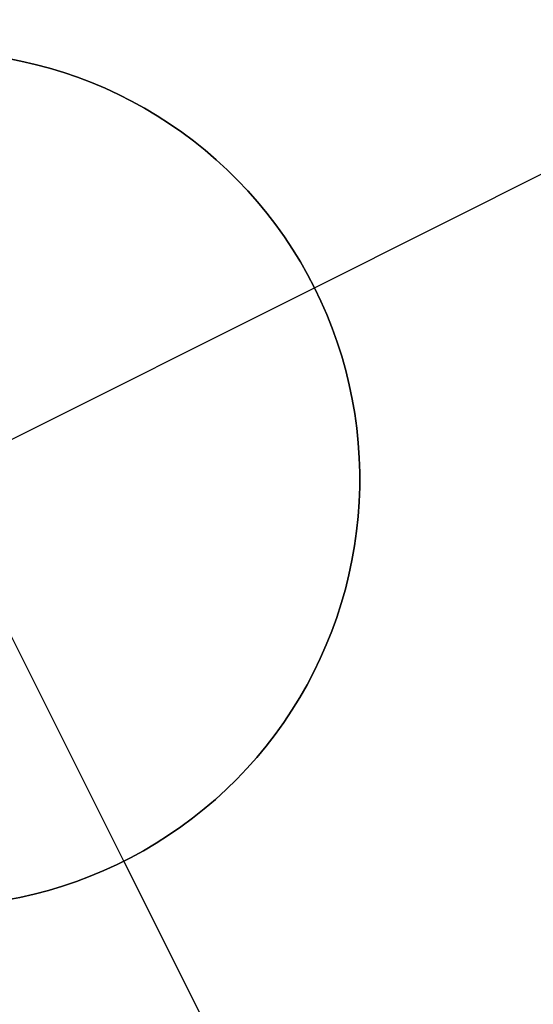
# Model space of a CAD drawing. Header units: millimetres. Extents: x 7986 to 9191, y -11326 to -10283.
# Tile 283 of 312: x 8573.27 to 8574.77, y -10575.13 to -10572.25. Entities that reach past the tile are written whole.
import ezdxf

# ---------------------------------------------------------------- set-up
doc = ezdxf.new("R2010")
doc.units = ezdxf.units.MM
doc.layers.add('color', color=7, linetype='Continuous')

msp = doc.modelspace()

# ---------------------------------------------------------------- linework, layer by layer
at = {"layer": 'color', "color": 254, "true_color": 0xcad1ee}
for p, q in [((8574.1345, -10573.0332, -33.2406), (8575.699, -10572.2491, -33.2406)), ((8573.2335, -10572.3621, -27.2406), (8573.2758, -10572.3703, -27.2406)), ((8573.2335, -10572.3621, -27.2406), (8573.2758, -10572.3703, -27.2406)), ((8573.2758, -10572.3703, -33.2406), (8573.2335, -10572.3621, -33.2406)), ((8573.2335, -10572.3621, -30.2406), (8573.2758, -10572.3703, -30.2406)), ((8573.2758, -10572.3703, -33.2406), (8573.2335, -10572.3621, -33.2406)), ((8573.2758, -10572.3703, -27.2406), (8573.3179, -10572.38, -27.2406)), ((8573.2758, -10572.3703, -27.2406), (8573.3179, -10572.38, -27.2406)), ((8573.3179, -10572.38, -33.2406), (8573.2758, -10572.3703, -33.2406)), ((8573.2758, -10572.3703, -30.2406), (8573.3179, -10572.38, -30.2406)), ((8573.3179, -10572.38, -33.2406), (8573.2758, -10572.3703, -33.2406)), ((8573.3179, -10572.38, -27.2406), (8573.3596, -10572.3911, -27.2406)), ((8573.3179, -10572.38, -27.2406), (8573.3596, -10572.3911, -27.2406)), ((8573.3596, -10572.3911, -33.2406), (8573.3179, -10572.38, -33.2406)), ((8573.3179, -10572.38, -30.2406), (8573.3596, -10572.3911, -30.2406)), ((8573.3596, -10572.3911, -33.2406), (8573.3179, -10572.38, -33.2406)), ((8573.3596, -10572.3911, -27.2406), (8573.4009, -10572.4036, -27.2406)), ((8573.3596, -10572.3911, -27.2406), (8573.4009, -10572.4036, -27.2406)), ((8573.4009, -10572.4036, -33.2406), (8573.3596, -10572.3911, -33.2406)), ((8573.3596, -10572.3911, -30.2406), (8573.4009, -10572.4036, -30.2406)), ((8573.4009, -10572.4036, -33.2406), (8573.3596, -10572.3911, -33.2406)), ((8573.4009, -10572.4036, -27.2406), (8573.4417, -10572.4176, -27.2406)), ((8573.4009, -10572.4036, -27.2406), (8573.4417, -10572.4176, -27.2406)), ((8573.4417, -10572.4176, -33.2406), (8573.4009, -10572.4036, -33.2406)), ((8573.4009, -10572.4036, -30.2406), (8573.4417, -10572.4176, -30.2406)), ((8573.4417, -10572.4176, -33.2406), (8573.4009, -10572.4036, -33.2406)), ((8573.4417, -10572.4176, -27.2406), (8573.482, -10572.433, -27.2406)), ((8573.4417, -10572.4176, -27.2406), (8573.482, -10572.433, -27.2406)), ((8573.482, -10572.433, -33.2406), (8573.4417, -10572.4176, -33.2406)), ((8573.4417, -10572.4176, -30.2406), (8573.482, -10572.433, -30.2406)), ((8573.482, -10572.433, -33.2406), (8573.4417, -10572.4176, -33.2406)), ((8573.482, -10572.433, -27.2406), (8573.5218, -10572.4497, -27.2406)), ((8573.482, -10572.433, -27.2406), (8573.5218, -10572.4497, -27.2406)), ((8573.5218, -10572.4497, -33.2406), (8573.482, -10572.433, -33.2406)), ((8573.482, -10572.433, -30.2406), (8573.5218, -10572.4497, -30.2406)), ((8573.5218, -10572.4497, -33.2406), (8573.482, -10572.433, -33.2406)), ((8573.5218, -10572.4497, -27.2406), (8573.561, -10572.4678, -27.2406)), ((8573.5218, -10572.4497, -27.2406), (8573.561, -10572.4678, -27.2406)), ((8573.561, -10572.4678, -33.2406), (8573.5218, -10572.4497, -33.2406)), ((8573.5218, -10572.4497, -30.2406), (8573.561, -10572.4678, -30.2406)), ((8573.561, -10572.4678, -33.2406), (8573.5218, -10572.4497, -33.2406)), ((8573.577, -10574.7107, -27.2406), (8572.4569, -10572.4757, -27.2406)), ((8573.561, -10572.4678, -27.2406), (8573.5995, -10572.4873, -27.2406)), ((8573.561, -10572.4678, -27.2406), (8573.5995, -10572.4873, -27.2406)), ((8573.5995, -10572.4873, -33.2406), (8573.561, -10572.4678, -33.2406)), ((8573.561, -10572.4678, -30.2406), (8573.5995, -10572.4873, -30.2406)), ((8573.5995, -10572.4873, -33.2406), (8573.561, -10572.4678, -33.2406)), ((8573.5995, -10572.4873, -27.2406), (8573.6373, -10572.508, -27.2406)), ((8573.5995, -10572.4873, -27.2406), (8573.6373, -10572.508, -27.2406)), ((8573.6373, -10572.508, -33.2406), (8573.5995, -10572.4873, -33.2406)), ((8573.5995, -10572.4873, -30.2406), (8573.6373, -10572.508, -30.2406)), ((8573.6373, -10572.508, -33.2406), (8573.5995, -10572.4873, -33.2406)), ((8573.6373, -10572.508, -27.2406), (8573.6744, -10572.5301, -27.2406)), ((8573.6373, -10572.508, -27.2406), (8573.6744, -10572.5301, -27.2406)), ((8573.6744, -10572.5301, -33.2406), (8573.6373, -10572.508, -33.2406)), ((8573.6373, -10572.508, -30.2406), (8573.6744, -10572.5301, -30.2406)), ((8573.6744, -10572.5301, -33.2406), (8573.6373, -10572.508, -33.2406)), ((8573.6744, -10572.5301, -27.2406), (8573.7107, -10572.5534, -27.2406)), ((8573.6744, -10572.5301, -27.2406), (8573.7107, -10572.5534, -27.2406)), ((8573.7107, -10572.5534, -33.2406), (8573.6744, -10572.5301, -33.2406)), ((8573.6744, -10572.5301, -30.2406), (8573.7107, -10572.5534, -30.2406)), ((8573.7107, -10572.5534, -33.2406), (8573.6744, -10572.5301, -33.2406)), ((8573.7107, -10572.5534, -27.2406), (8573.7462, -10572.578, -27.2406)), ((8573.7107, -10572.5534, -27.2406), (8573.7462, -10572.578, -27.2406)), ((8573.7462, -10572.578, -33.2406), (8573.7107, -10572.5534, -33.2406)), ((8573.7107, -10572.5534, -30.2406), (8573.7462, -10572.578, -30.2406)), ((8573.7462, -10572.578, -33.2406), (8573.7107, -10572.5534, -33.2406)), ((8573.7462, -10572.578, -27.2406), (8573.7808, -10572.6037, -27.2406)), ((8573.7462, -10572.578, -27.2406), (8573.7808, -10572.6037, -27.2406)), ((8573.7808, -10572.6037, -33.2406), (8573.7462, -10572.578, -33.2406)), ((8573.7462, -10572.578, -30.2406), (8573.7808, -10572.6037, -30.2406)), ((8573.7808, -10572.6037, -33.2406), (8573.7462, -10572.578, -33.2406)), ((8573.7808, -10572.6037, -27.2406), (8573.8145, -10572.6307, -27.2406)), ((8573.7808, -10572.6037, -27.2406), (8573.8145, -10572.6307, -27.2406)), ((8573.8145, -10572.6307, -33.2406), (8573.7808, -10572.6037, -33.2406)), ((8573.7808, -10572.6037, -30.2406), (8573.8145, -10572.6307, -30.2406)), ((8573.8145, -10572.6307, -33.2406), (8573.7808, -10572.6037, -33.2406)), ((8573.8145, -10572.6307, -27.2406), (8573.8472, -10572.6588, -27.2406)), ((8573.8145, -10572.6307, -27.2406), (8573.8472, -10572.6588, -27.2406)), ((8573.8472, -10572.6588, -33.2406), (8573.8145, -10572.6307, -33.2406)), ((8573.8145, -10572.6307, -30.2406), (8573.8472, -10572.6588, -30.2406)), ((8573.8472, -10572.6588, -33.2406), (8573.8145, -10572.6307, -33.2406)), ((8573.8472, -10572.6588, -27.2406), (8573.879, -10572.688, -27.2406)), ((8573.8472, -10572.6588, -27.2406), (8573.879, -10572.688, -27.2406)), ((8573.879, -10572.688, -33.2406), (8573.8472, -10572.6588, -33.2406)), ((8573.8472, -10572.6588, -30.2406), (8573.879, -10572.688, -30.2406)), ((8573.879, -10572.688, -33.2406), (8573.8472, -10572.6588, -33.2406)), ((8573.879, -10572.688, -27.2406), (8573.9097, -10572.7183, -27.2406)), ((8573.879, -10572.688, -27.2406), (8573.9097, -10572.7183, -27.2406)), ((8573.9097, -10572.7183, -33.2406), (8573.879, -10572.688, -33.2406)), ((8573.879, -10572.688, -30.2406), (8573.9097, -10572.7183, -30.2406)), ((8573.9097, -10572.7183, -33.2406), (8573.879, -10572.688, -33.2406)), ((8573.9097, -10572.7183, -27.2406), (8573.9394, -10572.7496, -27.2406)), ((8573.9097, -10572.7183, -27.2406), (8573.9394, -10572.7496, -27.2406)), ((8573.9394, -10572.7496, -33.2406), (8573.9097, -10572.7183, -33.2406)), ((8573.9097, -10572.7183, -30.2406), (8573.9394, -10572.7496, -30.2406)), ((8573.9394, -10572.7496, -33.2406), (8573.9097, -10572.7183, -33.2406)), ((8573.9394, -10572.7496, -27.2406), (8573.968, -10572.782, -27.2406)), ((8573.9394, -10572.7496, -27.2406), (8573.968, -10572.782, -27.2406)), ((8573.968, -10572.782, -33.2406), (8573.9394, -10572.7496, -33.2406)), ((8573.9394, -10572.7496, -30.2406), (8573.968, -10572.782, -30.2406)), ((8573.968, -10572.782, -33.2406), (8573.9394, -10572.7496, -33.2406)), ((8573.968, -10572.782, -27.2406), (8573.9954, -10572.8153, -27.2406)), ((8573.968, -10572.782, -27.2406), (8573.9954, -10572.8153, -27.2406)), ((8573.9954, -10572.8153, -33.2406), (8573.968, -10572.782, -33.2406)), ((8573.968, -10572.782, -30.2406), (8573.9954, -10572.8153, -30.2406)), ((8573.9954, -10572.8153, -33.2406), (8573.968, -10572.782, -33.2406)), ((8573.9954, -10572.8153, -27.2406), (8574.0217, -10572.8495, -27.2406)), ((8573.9954, -10572.8153, -27.2406), (8574.0217, -10572.8495, -27.2406)), ((8574.0217, -10572.8495, -33.2406), (8573.9954, -10572.8153, -33.2406)), ((8573.9954, -10572.8153, -30.2406), (8574.0217, -10572.8495, -30.2406)), ((8574.0217, -10572.8495, -33.2406), (8573.9954, -10572.8153, -33.2406)), ((8574.0217, -10572.8495, -27.2406), (8574.0467, -10572.8847, -27.2406)), ((8574.0217, -10572.8495, -27.2406), (8574.0467, -10572.8847, -27.2406)), ((8574.0467, -10572.8847, -33.2406), (8574.0217, -10572.8495, -33.2406)), ((8574.0217, -10572.8495, -30.2406), (8574.0467, -10572.8847, -30.2406)), ((8574.0467, -10572.8847, -33.2406), (8574.0217, -10572.8495, -33.2406)), ((8574.0467, -10572.8847, -27.2406), (8574.0706, -10572.9206, -27.2406)), ((8574.0467, -10572.8847, -27.2406), (8574.0706, -10572.9206, -27.2406)), ((8574.0706, -10572.9206, -33.2406), (8574.0467, -10572.8847, -33.2406)), ((8574.0467, -10572.8847, -30.2406), (8574.0706, -10572.9206, -30.2406)), ((8574.0706, -10572.9206, -33.2406), (8574.0467, -10572.8847, -33.2406)), ((8574.0706, -10572.9206, -27.2406), (8574.0932, -10572.9574, -27.2406)), ((8574.0706, -10572.9206, -27.2406), (8574.0932, -10572.9574, -27.2406)), ((8574.0932, -10572.9574, -33.2406), (8574.0706, -10572.9206, -33.2406)), ((8574.0706, -10572.9206, -30.2406), (8574.0932, -10572.9574, -30.2406)), ((8574.0932, -10572.9574, -33.2406), (8574.0706, -10572.9206, -33.2406)), ((8574.0932, -10572.9574, -27.2406), (8574.1145, -10572.9949, -27.2406)), ((8574.0932, -10572.9574, -27.2406), (8574.1145, -10572.9949, -27.2406)), ((8574.1145, -10572.9949, -33.2406), (8574.0932, -10572.9574, -33.2406)), ((8574.0932, -10572.9574, -30.2406), (8574.1145, -10572.9949, -30.2406)), ((8574.1145, -10572.9949, -33.2406), (8574.0932, -10572.9574, -33.2406)), ((8574.1145, -10572.9949, -27.2406), (8574.1345, -10573.0332, -27.2406)), ((8574.1145, -10572.9949, -27.2406), (8574.1345, -10573.0332, -27.2406)), ((8574.1345, -10573.0332, -33.2406), (8574.1145, -10572.9949, -33.2406)), ((8574.1145, -10572.9949, -30.2406), (8574.1345, -10573.0332, -30.2406)), ((8574.1345, -10573.0332, -33.2406), (8574.1145, -10572.9949, -33.2406)), ((8571.8994, -10574.1533, -27.2406), (8574.1345, -10573.0332, -27.2406)), ((8574.1345, -10573.0332, -27.2406), (8574.1531, -10573.0721, -27.2406)), ((8574.1345, -10573.0332, -33.2406), (8574.1345, -10573.0332, -27.2406)), ((8574.1531, -10573.0721, -33.2406), (8574.1345, -10573.0332, -33.2406)), ((8574.1345, -10573.0332, -27.2406), (8574.1531, -10573.0721, -27.2406)), ((8574.1345, -10573.0332, -33.2406), (8574.1345, -10573.0332, -27.2406)), ((8574.1531, -10573.0721, -33.2406), (8574.1345, -10573.0332, -33.2406)), ((8574.1345, -10573.0332, -30.2406), (8574.1531, -10573.0721, -30.2406)), ((8574.1531, -10573.0721, -27.2406), (8574.1704, -10573.1116, -27.2406)), ((8574.1704, -10573.1116, -33.2406), (8574.1531, -10573.0721, -33.2406)), ((8574.1531, -10573.0721, -27.2406), (8574.1704, -10573.1116, -27.2406)), ((8574.1704, -10573.1116, -33.2406), (8574.1531, -10573.0721, -33.2406)), ((8574.1531, -10573.0721, -30.2406), (8574.1704, -10573.1116, -30.2406)), ((8574.1704, -10573.1116, -27.2406), (8574.1864, -10573.1517, -27.2406)), ((8574.1864, -10573.1517, -33.2406), (8574.1704, -10573.1116, -33.2406)), ((8574.1704, -10573.1116, -27.2406), (8574.1864, -10573.1517, -27.2406)), ((8574.1864, -10573.1517, -33.2406), (8574.1704, -10573.1116, -33.2406)), ((8574.1704, -10573.1116, -30.2406), (8574.1864, -10573.1517, -30.2406)), ((8574.1864, -10573.1517, -27.2406), (8574.2009, -10573.1923, -27.2406)), ((8574.2009, -10573.1923, -33.2406), (8574.1864, -10573.1517, -33.2406)), ((8574.1864, -10573.1517, -27.2406), (8574.2009, -10573.1923, -27.2406)), ((8574.2009, -10573.1923, -33.2406), (8574.1864, -10573.1517, -33.2406)), ((8574.1864, -10573.1517, -30.2406), (8574.2009, -10573.1923, -30.2406)), ((8574.2009, -10573.1923, -27.2406), (8574.2141, -10573.2334, -27.2406)), ((8574.2141, -10573.2334, -33.2406), (8574.2009, -10573.1923, -33.2406)), ((8574.2009, -10573.1923, -27.2406), (8574.2141, -10573.2334, -27.2406)), ((8574.2141, -10573.2334, -33.2406), (8574.2009, -10573.1923, -33.2406)), ((8574.2009, -10573.1923, -30.2406), (8574.2141, -10573.2334, -30.2406)), ((8574.2141, -10573.2334, -27.2406), (8574.2258, -10573.275, -27.2406)), ((8574.2258, -10573.275, -33.2406), (8574.2141, -10573.2334, -33.2406)), ((8574.2141, -10573.2334, -27.2406), (8574.2258, -10573.275, -27.2406)), ((8574.2258, -10573.275, -33.2406), (8574.2141, -10573.2334, -33.2406)), ((8574.2141, -10573.2334, -30.2406), (8574.2258, -10573.275, -30.2406)), ((8574.2258, -10573.275, -27.2406), (8574.236, -10573.3169, -27.2406)), ((8574.236, -10573.3169, -33.2406), (8574.2258, -10573.275, -33.2406)), ((8574.2258, -10573.275, -27.2406), (8574.236, -10573.3169, -27.2406)), ((8574.236, -10573.3169, -33.2406), (8574.2258, -10573.275, -33.2406)), ((8574.2258, -10573.275, -30.2406), (8574.236, -10573.3169, -30.2406)), ((8574.236, -10573.3169, -27.2406), (8574.2448, -10573.3591, -27.2406)), ((8574.2448, -10573.3591, -33.2406), (8574.236, -10573.3169, -33.2406)), ((8574.236, -10573.3169, -27.2406), (8574.2448, -10573.3591, -27.2406)), ((8574.2448, -10573.3591, -33.2406), (8574.236, -10573.3169, -33.2406)), ((8574.236, -10573.3169, -30.2406), (8574.2448, -10573.3591, -30.2406)), ((8574.2448, -10573.3591, -27.2406), (8574.2522, -10573.4016, -27.2406)), ((8574.2522, -10573.4016, -33.2406), (8574.2448, -10573.3591, -33.2406)), ((8574.2448, -10573.3591, -27.2406), (8574.2522, -10573.4016, -27.2406)), ((8574.2522, -10573.4016, -33.2406), (8574.2448, -10573.3591, -33.2406)), ((8574.2448, -10573.3591, -30.2406), (8574.2522, -10573.4016, -30.2406)), ((8574.2522, -10573.4016, -27.2406), (8574.2581, -10573.4444, -27.2406)), ((8574.2581, -10573.4444, -33.2406), (8574.2522, -10573.4016, -33.2406)), ((8574.2522, -10573.4016, -27.2406), (8574.2581, -10573.4444, -27.2406)), ((8574.2581, -10573.4444, -33.2406), (8574.2522, -10573.4016, -33.2406)), ((8574.2522, -10573.4016, -30.2406), (8574.2581, -10573.4444, -30.2406)), ((8574.2581, -10573.4444, -27.2406), (8574.2625, -10573.4873, -27.2406)), ((8574.2625, -10573.4873, -33.2406), (8574.2581, -10573.4444, -33.2406)), ((8574.2581, -10573.4444, -27.2406), (8574.2625, -10573.4873, -27.2406)), ((8574.2625, -10573.4873, -33.2406), (8574.2581, -10573.4444, -33.2406)), ((8574.2581, -10573.4444, -30.2406), (8574.2625, -10573.4873, -30.2406)), ((8574.2625, -10573.4873, -27.2406), (8574.2654, -10573.5304, -27.2406)), ((8574.2654, -10573.5304, -33.2406), (8574.2625, -10573.4873, -33.2406)), ((8574.2625, -10573.4873, -27.2406), (8574.2654, -10573.5304, -27.2406)), ((8574.2654, -10573.5304, -33.2406), (8574.2625, -10573.4873, -33.2406)), ((8574.2625, -10573.4873, -30.2406), (8574.2654, -10573.5304, -30.2406)), ((8574.2654, -10573.5304, -27.2406), (8574.2668, -10573.5735, -27.2406)), ((8574.2668, -10573.5735, -33.2406), (8574.2654, -10573.5304, -33.2406)), ((8574.2654, -10573.5304, -27.2406), (8574.2668, -10573.5735, -27.2406)), ((8574.2668, -10573.5735, -33.2406), (8574.2654, -10573.5304, -33.2406)), ((8574.2654, -10573.5304, -30.2406), (8574.2668, -10573.5735, -30.2406)), ((8574.2668, -10573.5735, -27.2406), (8574.2667, -10573.6166, -27.2406)), ((8574.2667, -10573.6166, -33.2406), (8574.2668, -10573.5735, -33.2406)), ((8574.2668, -10573.5735, -27.2406), (8574.2667, -10573.6166, -27.2406)), ((8574.2667, -10573.6166, -33.2406), (8574.2668, -10573.5735, -33.2406)), ((8574.2668, -10573.5735, -30.2406), (8574.2667, -10573.6166, -30.2406)), ((8574.2667, -10573.6166, -27.2406), (8574.2652, -10573.6598, -27.2406)), ((8574.2652, -10573.6598, -33.2406), (8574.2667, -10573.6166, -33.2406)), ((8574.2667, -10573.6166, -27.2406), (8574.2652, -10573.6598, -27.2406)), ((8574.2652, -10573.6598, -33.2406), (8574.2667, -10573.6166, -33.2406)), ((8574.2667, -10573.6166, -30.2406), (8574.2652, -10573.6598, -30.2406)), ((8574.2652, -10573.6598, -27.2406), (8574.2621, -10573.7028, -27.2406)), ((8574.2621, -10573.7028, -33.2406), (8574.2652, -10573.6598, -33.2406)), ((8574.2652, -10573.6598, -27.2406), (8574.2621, -10573.7028, -27.2406)), ((8574.2621, -10573.7028, -33.2406), (8574.2652, -10573.6598, -33.2406)), ((8574.2652, -10573.6598, -30.2406), (8574.2621, -10573.7028, -30.2406)), ((8574.2621, -10573.7028, -27.2406), (8574.2576, -10573.7457, -27.2406)), ((8574.2576, -10573.7457, -33.2406), (8574.2621, -10573.7028, -33.2406)), ((8574.2621, -10573.7028, -27.2406), (8574.2576, -10573.7457, -27.2406)), ((8574.2576, -10573.7457, -33.2406), (8574.2621, -10573.7028, -33.2406)), ((8574.2621, -10573.7028, -30.2406), (8574.2576, -10573.7457, -30.2406)), ((8574.2576, -10573.7457, -27.2406), (8574.2516, -10573.7885, -27.2406)), ((8574.2516, -10573.7885, -33.2406), (8574.2576, -10573.7457, -33.2406)), ((8574.2576, -10573.7457, -27.2406), (8574.2516, -10573.7885, -27.2406)), ((8574.2516, -10573.7885, -33.2406), (8574.2576, -10573.7457, -33.2406)), ((8574.2576, -10573.7457, -30.2406), (8574.2516, -10573.7885, -30.2406)), ((8574.2516, -10573.7885, -27.2406), (8574.2441, -10573.831, -27.2406)), ((8574.2441, -10573.831, -33.2406), (8574.2516, -10573.7885, -33.2406)), ((8574.2516, -10573.7885, -27.2406), (8574.2441, -10573.831, -27.2406)), ((8574.2441, -10573.831, -33.2406), (8574.2516, -10573.7885, -33.2406)), ((8574.2516, -10573.7885, -30.2406), (8574.2441, -10573.831, -30.2406)), ((8574.2441, -10573.831, -27.2406), (8574.2352, -10573.8732, -27.2406)), ((8574.2352, -10573.8732, -33.2406), (8574.2441, -10573.831, -33.2406)), ((8574.2441, -10573.831, -27.2406), (8574.2352, -10573.8732, -27.2406)), ((8574.2352, -10573.8732, -33.2406), (8574.2441, -10573.831, -33.2406)), ((8574.2441, -10573.831, -30.2406), (8574.2352, -10573.8732, -30.2406)), ((8574.2352, -10573.8732, -27.2406), (8574.2248, -10573.9151, -27.2406)), ((8574.2248, -10573.9151, -33.2406), (8574.2352, -10573.8732, -33.2406)), ((8574.2352, -10573.8732, -27.2406), (8574.2248, -10573.9151, -27.2406)), ((8574.2248, -10573.9151, -33.2406), (8574.2352, -10573.8732, -33.2406)), ((8574.2352, -10573.8732, -30.2406), (8574.2248, -10573.9151, -30.2406)), ((8574.2248, -10573.9151, -27.2406), (8574.213, -10573.9566, -27.2406)), ((8574.213, -10573.9566, -33.2406), (8574.2248, -10573.9151, -33.2406)), ((8574.2248, -10573.9151, -27.2406), (8574.213, -10573.9566, -27.2406)), ((8574.213, -10573.9566, -33.2406), (8574.2248, -10573.9151, -33.2406)), ((8574.2248, -10573.9151, -30.2406), (8574.213, -10573.9566, -30.2406)), ((8574.213, -10573.9566, -27.2406), (8574.1997, -10573.9976, -27.2406)), ((8574.1997, -10573.9976, -33.2406), (8574.213, -10573.9566, -33.2406)), ((8574.213, -10573.9566, -27.2406), (8574.1997, -10573.9976, -27.2406)), ((8574.1997, -10573.9976, -33.2406), (8574.213, -10573.9566, -33.2406)), ((8574.213, -10573.9566, -30.2406), (8574.1997, -10573.9976, -30.2406)), ((8574.1997, -10573.9976, -27.2406), (8574.1851, -10574.0382, -27.2406)), ((8574.1851, -10574.0382, -33.2406), (8574.1997, -10573.9976, -33.2406)), ((8574.1997, -10573.9976, -27.2406), (8574.1851, -10574.0382, -27.2406)), ((8574.1851, -10574.0382, -33.2406), (8574.1997, -10573.9976, -33.2406)), ((8574.1997, -10573.9976, -30.2406), (8574.1851, -10574.0382, -30.2406)), ((8574.1851, -10574.0382, -27.2406), (8574.169, -10574.0783, -27.2406)), ((8574.169, -10574.0783, -33.2406), (8574.1851, -10574.0382, -33.2406)), ((8574.1851, -10574.0382, -27.2406), (8574.169, -10574.0783, -27.2406)), ((8574.169, -10574.0783, -33.2406), (8574.1851, -10574.0382, -33.2406)), ((8574.1851, -10574.0382, -30.2406), (8574.169, -10574.0783, -30.2406)), ((8574.169, -10574.0783, -27.2406), (8574.1516, -10574.1177, -27.2406)), ((8574.1516, -10574.1177, -33.2406), (8574.169, -10574.0783, -33.2406)), ((8574.169, -10574.0783, -27.2406), (8574.1516, -10574.1177, -27.2406)), ((8574.1516, -10574.1177, -33.2406), (8574.169, -10574.0783, -33.2406)), ((8574.169, -10574.0783, -30.2406), (8574.1516, -10574.1177, -30.2406)), ((8574.1516, -10574.1177, -27.2406), (8574.1328, -10574.1566, -27.2406)), ((8574.1328, -10574.1566, -33.2406), (8574.1516, -10574.1177, -33.2406)), ((8574.1516, -10574.1177, -27.2406), (8574.1328, -10574.1566, -27.2406)), ((8574.1328, -10574.1566, -33.2406), (8574.1516, -10574.1177, -33.2406)), ((8574.1516, -10574.1177, -30.2406), (8574.1328, -10574.1566, -30.2406)), ((8574.1328, -10574.1566, -27.2406), (8574.1127, -10574.1948, -27.2406)), ((8574.1127, -10574.1948, -33.2406), (8574.1328, -10574.1566, -33.2406)), ((8574.1328, -10574.1566, -27.2406), (8574.1127, -10574.1948, -27.2406)), ((8574.1127, -10574.1948, -33.2406), (8574.1328, -10574.1566, -33.2406)), ((8574.1328, -10574.1566, -30.2406), (8574.1127, -10574.1948, -30.2406)), ((8574.1127, -10574.1948, -27.2406), (8574.0913, -10574.2322, -27.2406)), ((8574.0913, -10574.2322, -33.2406), (8574.1127, -10574.1948, -33.2406)), ((8574.1127, -10574.1948, -27.2406), (8574.0913, -10574.2322, -27.2406)), ((8574.0913, -10574.2322, -33.2406), (8574.1127, -10574.1948, -33.2406)), ((8574.1127, -10574.1948, -30.2406), (8574.0913, -10574.2322, -30.2406)), ((8574.0913, -10574.2322, -27.2406), (8574.0686, -10574.2689, -27.2406)), ((8574.0686, -10574.2689, -33.2406), (8574.0913, -10574.2322, -33.2406)), ((8574.0913, -10574.2322, -27.2406), (8574.0686, -10574.2689, -27.2406)), ((8574.0686, -10574.2689, -33.2406), (8574.0913, -10574.2322, -33.2406)), ((8574.0913, -10574.2322, -30.2406), (8574.0686, -10574.2689, -30.2406)), ((8574.0686, -10574.2689, -27.2406), (8574.0446, -10574.3048, -27.2406)), ((8574.0446, -10574.3048, -33.2406), (8574.0686, -10574.2689, -33.2406)), ((8574.0686, -10574.2689, -27.2406), (8574.0446, -10574.3048, -27.2406)), ((8574.0446, -10574.3048, -33.2406), (8574.0686, -10574.2689, -33.2406)), ((8574.0686, -10574.2689, -30.2406), (8574.0446, -10574.3048, -30.2406)), ((8574.0446, -10574.3048, -27.2406), (8574.0195, -10574.3399, -27.2406)), ((8574.0195, -10574.3399, -33.2406), (8574.0446, -10574.3048, -33.2406)), ((8574.0446, -10574.3048, -27.2406), (8574.0195, -10574.3399, -27.2406)), ((8574.0195, -10574.3399, -33.2406), (8574.0446, -10574.3048, -33.2406)), ((8574.0446, -10574.3048, -30.2406), (8574.0195, -10574.3399, -30.2406)), ((8574.0195, -10574.3399, -27.2406), (8573.9931, -10574.374, -27.2406)), ((8573.9931, -10574.374, -33.2406), (8574.0195, -10574.3399, -33.2406)), ((8574.0195, -10574.3399, -27.2406), (8573.9931, -10574.374, -27.2406)), ((8573.9931, -10574.374, -33.2406), (8574.0195, -10574.3399, -33.2406)), ((8574.0195, -10574.3399, -30.2406), (8573.9931, -10574.374, -30.2406)), ((8573.9931, -10574.374, -27.2406), (8573.9656, -10574.4073, -27.2406)), ((8573.9656, -10574.4073, -33.2406), (8573.9931, -10574.374, -33.2406)), ((8573.9931, -10574.374, -27.2406), (8573.9656, -10574.4073, -27.2406)), ((8573.9656, -10574.4073, -33.2406), (8573.9931, -10574.374, -33.2406)), ((8573.9931, -10574.374, -30.2406), (8573.9656, -10574.4073, -30.2406)), ((8573.9656, -10574.4073, -27.2406), (8573.9369, -10574.4395, -27.2406)), ((8573.9369, -10574.4395, -33.2406), (8573.9656, -10574.4073, -33.2406)), ((8573.9656, -10574.4073, -27.2406), (8573.9369, -10574.4395, -27.2406)), ((8573.9369, -10574.4395, -33.2406), (8573.9656, -10574.4073, -33.2406)), ((8573.9656, -10574.4073, -30.2406), (8573.9369, -10574.4395, -30.2406)), ((8573.9369, -10574.4395, -27.2406), (8573.9071, -10574.4708, -27.2406)), ((8573.9071, -10574.4708, -33.2406), (8573.9369, -10574.4395, -33.2406)), ((8573.9369, -10574.4395, -27.2406), (8573.9071, -10574.4708, -27.2406)), ((8573.9071, -10574.4708, -33.2406), (8573.9369, -10574.4395, -33.2406)), ((8573.9369, -10574.4395, -30.2406), (8573.9071, -10574.4708, -30.2406)), ((8573.9071, -10574.4708, -27.2406), (8573.8763, -10574.501, -27.2406)), ((8573.8763, -10574.501, -33.2406), (8573.9071, -10574.4708, -33.2406)), ((8573.9071, -10574.4708, -27.2406), (8573.8763, -10574.501, -27.2406)), ((8573.8763, -10574.501, -33.2406), (8573.9071, -10574.4708, -33.2406)), ((8573.9071, -10574.4708, -30.2406), (8573.8763, -10574.501, -30.2406)), ((8573.8763, -10574.501, -27.2406), (8573.8445, -10574.5301, -27.2406)), ((8573.8445, -10574.5301, -33.2406), (8573.8763, -10574.501, -33.2406)), ((8573.8763, -10574.501, -27.2406), (8573.8445, -10574.5301, -27.2406)), ((8573.8445, -10574.5301, -33.2406), (8573.8763, -10574.501, -33.2406)), ((8573.8763, -10574.501, -30.2406), (8573.8445, -10574.5301, -30.2406)), ((8573.8445, -10574.5301, -27.2406), (8573.8116, -10574.5581, -27.2406)), ((8573.8116, -10574.5581, -33.2406), (8573.8445, -10574.5301, -33.2406)), ((8573.8445, -10574.5301, -27.2406), (8573.8116, -10574.5581, -27.2406)), ((8573.8116, -10574.5581, -33.2406), (8573.8445, -10574.5301, -33.2406)), ((8573.8445, -10574.5301, -30.2406), (8573.8116, -10574.5581, -30.2406)), ((8573.8116, -10574.5581, -27.2406), (8573.7779, -10574.5849, -27.2406)), ((8573.7779, -10574.5849, -33.2406), (8573.8116, -10574.5581, -33.2406)), ((8573.8116, -10574.5581, -27.2406), (8573.7779, -10574.5849, -27.2406)), ((8573.7779, -10574.5849, -33.2406), (8573.8116, -10574.5581, -33.2406)), ((8573.8116, -10574.5581, -30.2406), (8573.7779, -10574.5849, -30.2406)), ((8573.7779, -10574.5849, -27.2406), (8573.7432, -10574.6106, -27.2406)), ((8573.7432, -10574.6106, -33.2406), (8573.7779, -10574.5849, -33.2406)), ((8573.7779, -10574.5849, -27.2406), (8573.7432, -10574.6106, -27.2406)), ((8573.7432, -10574.6106, -33.2406), (8573.7779, -10574.5849, -33.2406)), ((8573.7779, -10574.5849, -30.2406), (8573.7432, -10574.6106, -30.2406)), ((8573.7432, -10574.6106, -27.2406), (8573.7076, -10574.6351, -27.2406)), ((8573.7076, -10574.6351, -33.2406), (8573.7432, -10574.6106, -33.2406)), ((8573.7432, -10574.6106, -27.2406), (8573.7076, -10574.6351, -27.2406)), ((8573.7076, -10574.6351, -33.2406), (8573.7432, -10574.6106, -33.2406)), ((8573.7432, -10574.6106, -30.2406), (8573.7076, -10574.6351, -30.2406)), ((8573.7076, -10574.6351, -27.2406), (8573.6713, -10574.6583, -27.2406)), ((8573.6713, -10574.6583, -33.2406), (8573.7076, -10574.6351, -33.2406)), ((8573.7076, -10574.6351, -27.2406), (8573.6713, -10574.6583, -27.2406)), ((8573.6713, -10574.6583, -33.2406), (8573.7076, -10574.6351, -33.2406)), ((8573.7076, -10574.6351, -30.2406), (8573.6713, -10574.6583, -30.2406)), ((8573.6713, -10574.6583, -27.2406), (8573.6341, -10574.6802, -27.2406)), ((8573.6341, -10574.6802, -33.2406), (8573.6713, -10574.6583, -33.2406)), ((8573.6713, -10574.6583, -27.2406), (8573.6341, -10574.6802, -27.2406)), ((8573.6341, -10574.6802, -33.2406), (8573.6713, -10574.6583, -33.2406)), ((8573.6713, -10574.6583, -30.2406), (8573.6341, -10574.6802, -30.2406)), ((8573.5962, -10574.7009, -27.2406), (8573.5576, -10574.7202, -27.2406)), ((8573.5576, -10574.7202, -33.2406), (8573.5962, -10574.7009, -33.2406)), ((8573.5962, -10574.7009, -27.2406), (8573.5576, -10574.7202, -27.2406)), ((8573.5576, -10574.7202, -33.2406), (8573.5962, -10574.7009, -33.2406)), ((8573.5962, -10574.7009, -30.2406), (8573.5576, -10574.7202, -30.2406)), ((8573.6341, -10574.6802, -27.2406), (8573.5962, -10574.7009, -27.2406)), ((8573.5962, -10574.7009, -33.2406), (8573.6341, -10574.6802, -33.2406)), ((8573.6341, -10574.6802, -27.2406), (8573.5962, -10574.7009, -27.2406)), ((8573.5962, -10574.7009, -33.2406), (8573.6341, -10574.6802, -33.2406)), ((8573.6341, -10574.6802, -30.2406), (8573.5962, -10574.7009, -30.2406)), ((8573.5576, -10574.7202, -27.2406), (8573.5184, -10574.7382, -27.2406)), ((8573.5184, -10574.7382, -33.2406), (8573.5576, -10574.7202, -33.2406)), ((8573.5576, -10574.7202, -27.2406), (8573.5184, -10574.7382, -27.2406)), ((8573.5184, -10574.7382, -33.2406), (8573.5576, -10574.7202, -33.2406)), ((8573.5576, -10574.7202, -30.2406), (8573.5184, -10574.7382, -30.2406)), ((8574.3611, -10576.2752, -33.2406), (8573.577, -10574.7107, -33.2406)), ((8573.577, -10574.7107, -27.2406), (8573.577, -10574.7107, -33.2406)), ((8573.4786, -10574.7548, -27.2406), (8573.4382, -10574.7701, -27.2406)), ((8573.4382, -10574.7701, -33.2406), (8573.4786, -10574.7548, -33.2406)), ((8573.4786, -10574.7548, -27.2406), (8573.4382, -10574.7701, -27.2406)), ((8573.4382, -10574.7701, -33.2406), (8573.4786, -10574.7548, -33.2406)), ((8573.4786, -10574.7548, -30.2406), (8573.4382, -10574.7701, -30.2406)), ((8573.5184, -10574.7382, -27.2406), (8573.4786, -10574.7548, -27.2406)), ((8573.4786, -10574.7548, -33.2406), (8573.5184, -10574.7382, -33.2406)), ((8573.5184, -10574.7382, -27.2406), (8573.4786, -10574.7548, -27.2406)), ((8573.4786, -10574.7548, -33.2406), (8573.5184, -10574.7382, -33.2406)), ((8573.5184, -10574.7382, -30.2406), (8573.4786, -10574.7548, -30.2406)), ((8573.3974, -10574.7839, -27.2406), (8573.356, -10574.7963, -27.2406)), ((8573.356, -10574.7963, -33.2406), (8573.3974, -10574.7839, -33.2406)), ((8573.3974, -10574.7839, -27.2406), (8573.356, -10574.7963, -27.2406)), ((8573.356, -10574.7963, -33.2406), (8573.3974, -10574.7839, -33.2406)), ((8573.3974, -10574.7839, -30.2406), (8573.356, -10574.7963, -30.2406)), ((8573.4382, -10574.7701, -27.2406), (8573.3974, -10574.7839, -27.2406)), ((8573.3974, -10574.7839, -33.2406), (8573.4382, -10574.7701, -33.2406)), ((8573.4382, -10574.7701, -27.2406), (8573.3974, -10574.7839, -27.2406)), ((8573.3974, -10574.7839, -33.2406), (8573.4382, -10574.7701, -33.2406)), ((8573.4382, -10574.7701, -30.2406), (8573.3974, -10574.7839, -30.2406)), ((8573.2722, -10574.8169, -27.2406), (8573.2298, -10574.825, -27.2406)), ((8573.2298, -10574.825, -33.2406), (8573.2722, -10574.8169, -33.2406)), ((8573.2722, -10574.8169, -27.2406), (8573.2298, -10574.825, -27.2406)), ((8573.2298, -10574.825, -33.2406), (8573.2722, -10574.8169, -33.2406)), ((8573.2722, -10574.8169, -30.2406), (8573.2298, -10574.825, -30.2406)), ((8573.3143, -10574.8073, -27.2406), (8573.2722, -10574.8169, -27.2406)), ((8573.2722, -10574.8169, -33.2406), (8573.3143, -10574.8073, -33.2406)), ((8573.3143, -10574.8073, -27.2406), (8573.2722, -10574.8169, -27.2406)), ((8573.2722, -10574.8169, -33.2406), (8573.3143, -10574.8073, -33.2406)), ((8573.3143, -10574.8073, -30.2406), (8573.2722, -10574.8169, -30.2406)), ((8573.356, -10574.7963, -27.2406), (8573.3143, -10574.8073, -27.2406)), ((8573.3143, -10574.8073, -33.2406), (8573.356, -10574.7963, -33.2406)), ((8573.356, -10574.7963, -27.2406), (8573.3143, -10574.8073, -27.2406)), ((8573.3143, -10574.8073, -33.2406), (8573.356, -10574.7963, -33.2406)), ((8573.356, -10574.7963, -30.2406), (8573.3143, -10574.8073, -30.2406))]:
    msp.add_line(p, q, dxfattribs=at)

doc.saveas('drawing.dxf')
